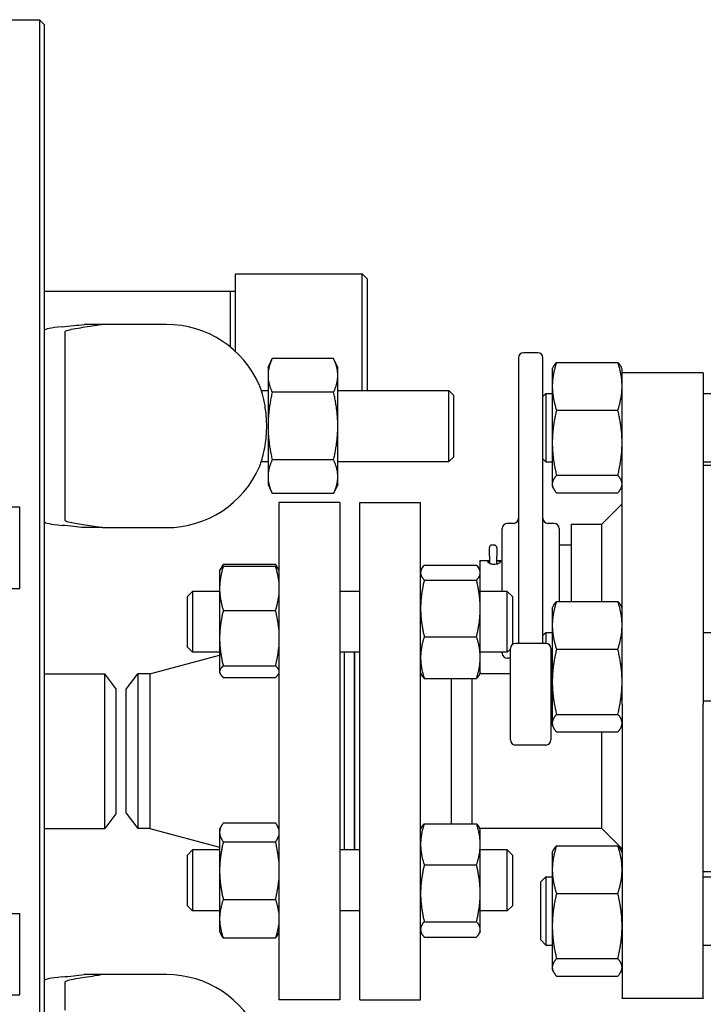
# Model space of a CAD drawing. Header units: inches. Extents: x 5 to 1128, y -85 to 748.
# Tile 683 of 689: x 779 to 787, y 671 to 683. Entities that reach past the tile are written whole.
import ezdxf

# ---------------------------------------------------------------- set-up
doc = ezdxf.new("R2010")
doc.units = ezdxf.units.IN
doc.header["$LTSCALE"] = 32
doc.header["$MEASUREMENT"] = 0
doc.layers.add('Visible (ANSI)', color=7, linetype='Continuous', lineweight=30)

msp = doc.modelspace()

# ---------------------------------------------------------------- linework, layer by layer
at = {"layer": 'Visible (ANSI)'}
for p, q in [((777.34493, 683.25228), (779.1499, 683.25228)), ((779.1499, 683.25228), (779.2124, 683.18978)), ((779.1499, 683.25227), (779.1499, 665.25228)), ((779.2124, 679.40888), (779.2124, 683.18977)), ((781.56187, 679.16929), (781.56187, 680.12728)), ((781.56187, 680.12728), (783.11937, 680.12728)), ((783.11937, 678.68978), (783.11937, 680.12728)), ((783.18187, 680.06478), (783.11937, 680.12728)), ((783.18187, 680.06478), (783.18187, 678.68978)), ((781.49937, 679.90978), (779.2124, 679.90978)), ((781.49937, 679.22346), (781.49937, 679.90978)), ((781.56187, 679.90814), (781.49937, 679.90978)), ((779.2124, 679.06527), (779.2124, 679.40889)), ((779.4624, 679.40523), (779.4624, 679.06527)), ((779.92547, 679.50228), (779.69915, 679.50228)), ((780.4624, 679.50228), (779.92547, 679.50228)), ((780.7124, 679.50228), (780.4624, 679.50228)), ((779.2124, 677.59431), (779.2124, 679.06527)), ((779.4624, 679.06527), (779.4624, 677.43929)), ((781.9624, 678.97128), (782.01427, 679.08251)), ((782.76954, 679.08251), (782.01427, 679.08251)), ((782.8214, 678.97128), (782.76954, 679.08251)), ((785.04563, 679.09103), (785.04563, 675.57779)), ((785.28313, 679.15353), (785.10813, 679.15353)), ((785.34563, 675.57779), (785.34563, 679.09103)), ((781.9624, 678.97128), (781.9624, 678.87495)), ((782.8214, 678.87495), (782.8214, 678.97128)), ((785.46163, 678.95229), (785.47346, 678.97765)), ((785.46163, 678.95229), (785.46163, 678.7417)), ((785.5135, 679.03523), (786.26877, 679.03523)), ((786.32063, 678.95229), (786.30881, 678.97765)), ((786.32063, 678.85121), (786.32063, 678.95229)), ((781.9624, 678.87495), (781.9624, 678.25228)), ((782.8214, 678.25228), (782.8214, 678.87495)), ((787.32063, 678.90802), (786.32063, 678.90802)), ((786.32063, 678.61513), (786.32063, 678.85121)), ((787.32063, 678.90802), (787.32063, 678.61513)), ((781.87958, 678.68978), (781.9624, 678.68978)), ((782.8214, 678.68978), (784.1881, 678.68978)), ((784.1881, 677.81478), (784.1881, 678.68978)), ((784.24365, 678.63422), (784.1881, 678.68978)), ((785.46163, 678.7417), (785.46163, 678.0472)), ((782.76954, 678.66739), (782.01427, 678.66739)), ((784.24365, 678.63422), (784.24365, 677.87034)), ((785.34563, 678.61579), (785.38313, 678.65329)), ((785.38313, 678.65329), (785.38313, 677.81329)), ((785.38313, 678.65329), (785.46163, 678.65329)), ((786.32063, 675.63019), (786.32063, 678.61513)), ((787.32063, 678.65329), (788.32063, 678.65329)), ((787.32063, 678.61513), (787.32063, 675.63019)), ((785.5135, 678.44817), (786.26877, 678.44817)), ((781.9624, 678.25228), (781.9624, 677.62961)), ((782.8214, 677.62961), (782.8214, 678.25228)), ((785.46163, 678.0472), (785.46163, 677.53879)), ((782.76954, 677.83716), (782.01427, 677.83716)), ((784.24365, 677.87034), (784.1881, 677.81478)), ((785.34563, 677.85079), (785.38313, 677.81329)), ((781.87958, 677.81478), (781.9624, 677.81478)), ((782.8214, 677.81478), (784.1881, 677.81478)), ((785.38313, 677.81329), (785.46163, 677.81329)), ((787.32063, 677.81329), (788.32063, 677.81329)), ((788.32063, 677.76875), (787.32063, 677.76875)), ((779.2124, 670.91026), (779.2124, 677.59428)), ((781.9624, 677.62961), (781.9624, 677.53328)), ((782.8214, 677.53328), (782.8214, 677.62961)), ((785.5135, 677.64623), (786.26877, 677.64623)), ((781.9624, 677.53328), (782.01427, 677.42205)), ((782.8214, 677.53328), (782.76954, 677.42205)), ((785.46163, 677.53879), (785.46163, 677.51429)), ((785.46163, 677.51429), (785.47346, 677.48893)), ((786.32063, 677.51429), (786.30881, 677.48893)), ((779.4624, 677.43929), (779.4624, 677.09933)), ((782.76954, 677.42205), (782.01427, 677.42205)), ((785.5135, 677.43135), (786.26877, 677.43135)), ((778.90563, 677.25228), (777.90563, 677.25228)), ((778.90563, 676.25228), (778.90563, 677.25228)), ((782.09563, 677.31228), (782.09563, 671.19228)), ((782.84563, 677.31228), (782.09563, 677.31228)), ((782.84563, 677.31228), (782.84563, 671.19228)), ((783.09063, 671.19228), (783.09063, 677.31228)), ((783.09063, 677.31228), (783.84063, 677.31228)), ((783.84063, 671.19228), (783.84063, 677.31228)), ((786.07063, 677.04482), (786.32063, 677.29482)), ((779.92547, 677.00228), (779.69915, 677.00228)), ((779.92547, 677.00228), (780.4624, 677.00228)), ((780.4624, 677.00228), (780.7124, 677.00228)), ((784.84563, 676.21827), (784.84563, 676.99232)), ((784.98313, 677.05482), (784.90813, 677.05482)), ((785.48313, 677.05482), (785.40813, 677.05482)), ((785.54563, 676.99232), (785.54563, 676.09367)), ((785.69563, 677.04482), (785.69563, 676.09367)), ((785.69563, 677.04482), (786.07063, 677.04482)), ((786.07063, 676.09367), (786.07063, 677.04482)), ((784.68713, 676.6521), (784.68713, 676.75664)), ((784.74563, 676.78814), (784.71863, 676.78814)), ((784.77713, 676.75664), (784.77713, 676.6521)), ((785.69563, 676.78732), (785.54563, 676.78732)), ((784.68713, 676.6521), (784.68713, 676.562)), ((784.77713, 676.55716), (784.77713, 676.6521)), ((781.37228, 676.48039), (781.38307, 676.50353)), ((781.41172, 676.55123), (782.05555, 676.55123)), ((781.41172, 676.52642), (782.05555, 676.52642)), ((782.09498, 676.48039), (782.08419, 676.50353)), ((783.88572, 676.54139), (784.52955, 676.54139)), ((783.88572, 676.53933), (784.52955, 676.53933)), ((784.57063, 676.59982), (784.57063, 676.47685)), ((784.57063, 676.59982), (784.68713, 676.59982)), ((784.77713, 676.59982), (784.84563, 676.59982)), ((784.77713, 676.5521), (784.77713, 676.55716)), ((781.36663, 676.46827), (781.37228, 676.48039)), ((781.36663, 676.46827), (781.36663, 676.25488)), ((782.09563, 676.47899), (782.09498, 676.48039)), ((783.84063, 676.46827), (783.85047, 676.48937)), ((783.85047, 676.48937), (783.85137, 676.49129)), ((784.56479, 676.48937), (784.5639, 676.49129)), ((784.57463, 676.46827), (784.56479, 676.48937)), ((784.57463, 676.44786), (784.57463, 676.46827)), ((784.57463, 676.00836), (784.57463, 676.44786)), ((781.36663, 676.25488), (781.36663, 675.64177)), ((783.88572, 676.35639), (784.52955, 676.35639)), ((777.90563, 676.25228), (778.90563, 676.25228)), ((780.97063, 676.15577), (781.03313, 676.21827)), ((780.97063, 675.53077), (780.97063, 676.15577)), ((781.03313, 676.21827), (781.03313, 675.46827)), ((781.36663, 676.21827), (781.03313, 676.21827)), ((783.09063, 676.21827), (782.84563, 676.21827)), ((784.90813, 676.21827), (784.57463, 676.21827)), ((784.90813, 675.46827), (784.90813, 676.21827)), ((784.97063, 676.15577), (784.90813, 676.21827)), ((784.97063, 676.15577), (784.97063, 675.56529)), ((785.46163, 676.01073), (785.47346, 676.03609)), ((785.46163, 676.01073), (785.46163, 675.80014)), ((785.5135, 676.09367), (786.26877, 676.09367)), ((786.32063, 676.01073), (786.30881, 676.03609)), ((781.41172, 675.98334), (782.05555, 675.98334)), ((784.57463, 675.40377), (784.57463, 676.00836)), ((785.46163, 675.80014), (785.46163, 675.10564)), ((783.88572, 675.66033), (784.52955, 675.66033)), ((785.34563, 675.67423), (785.38313, 675.71173)), ((785.38313, 675.71173), (785.38313, 675.57779)), ((785.38313, 675.71173), (785.46163, 675.71173)), ((787.32063, 675.71173), (788.32063, 675.71173)), ((780.97063, 675.53077), (781.03313, 675.46827)), ((781.36663, 675.64177), (781.36663, 675.23016)), ((785.38313, 675.57779), (785.00813, 675.57779)), ((786.32063, 674.83231), (786.32063, 675.63019)), ((787.32063, 675.63019), (787.32063, 674.83231)), ((780.50786, 675.20228), (781.36663, 675.43215)), ((781.36663, 675.46827), (781.03313, 675.46827)), ((783.09063, 675.46827), (782.84563, 675.46827)), ((782.90563, 673.03629), (782.90563, 675.46827)), ((783.02563, 673.03629), (783.02563, 675.46827)), ((783.03063, 673.03629), (783.03063, 675.46827)), ((784.90813, 675.46827), (784.57463, 675.46827)), ((784.84563, 675.45732), (784.84563, 675.46827)), ((784.94563, 675.50577), (784.90813, 675.46827)), ((784.94563, 674.39029), (784.94563, 675.51529)), ((785.44563, 675.51529), (785.44563, 674.39029)), ((785.5135, 675.50661), (786.26877, 675.50661)), ((781.41172, 675.30019), (782.05555, 675.30019)), ((784.57463, 675.21827), (784.57463, 675.40377)), ((784.94563, 675.39482), (784.90813, 675.39482)), ((779.2124, 675.20228), (779.95251, 675.20228)), ((779.95251, 673.30228), (779.95251, 675.20228)), ((780.09063, 675.02228), (779.95251, 675.20228)), ((780.21563, 675.01478), (780.35951, 675.20228)), ((780.50786, 675.20228), (780.35951, 675.20228)), ((780.35951, 675.20228), (780.35951, 673.30228)), ((780.50786, 675.20228), (780.50786, 673.30228)), ((781.36663, 675.23016), (781.36663, 675.21827)), ((781.36663, 675.21827), (781.37228, 675.20615)), ((782.09563, 675.20755), (782.09498, 675.20615)), ((783.84063, 675.21827), (783.85047, 675.19717)), ((784.57463, 675.21827), (784.56479, 675.19717)), ((784.94563, 675.20228), (784.56718, 675.20228)), ((781.41172, 675.16012), (782.05555, 675.16012)), ((783.88572, 675.14721), (784.52955, 675.14721)), ((784.22063, 673.35941), (784.22063, 675.14721)), ((784.47063, 675.14721), (784.47063, 673.35941)), ((785.46163, 675.10564), (785.46163, 674.59723)), ((780.09063, 675.02228), (780.09063, 673.48228)), ((780.21563, 673.48978), (780.21563, 675.01478)), ((785.44563, 674.87173), (785.46163, 674.87173)), ((786.32063, 674.83231), (786.32063, 671.21192)), ((787.32063, 674.87173), (788.10727, 674.87173)), ((787.32063, 671.21192), (787.32063, 674.83231)), ((785.5135, 674.70467), (786.26877, 674.70467)), ((785.46163, 674.59723), (785.46163, 674.57273)), ((785.46163, 674.57273), (785.47346, 674.54736)), ((786.32063, 674.57273), (786.30881, 674.54736)), ((785.5135, 674.48979), (786.26877, 674.48979)), ((786.07063, 673.30228), (786.07063, 674.48979)), ((785.38313, 674.32779), (785.00813, 674.32779)), ((780.09063, 673.48228), (779.95251, 673.30228)), ((780.21563, 673.48978), (780.35951, 673.30228)), ((781.41172, 673.36925), (782.05555, 673.36925)), ((783.88572, 673.35941), (784.52955, 673.35941)), ((779.2124, 673.30228), (779.95251, 673.30228)), ((780.50786, 673.30228), (780.35951, 673.30228)), ((780.50786, 673.30228), (781.36663, 673.07241)), ((781.36663, 673.28629), (781.38307, 673.32155)), ((781.36663, 673.28629), (781.36663, 673.25292)), ((781.36663, 673.25292), (781.36663, 672.7826)), ((782.09563, 673.29701), (782.08419, 673.32155)), ((783.84063, 673.28629), (783.85137, 673.30931)), ((784.57463, 673.28629), (784.5639, 673.30931)), ((786.07063, 673.30228), (784.56718, 673.30228)), ((784.57463, 673.10566), (784.57463, 673.28629)), ((786.07063, 673.30228), (786.32063, 673.05228)), ((781.41172, 673.13658), (782.05555, 673.13658)), ((784.57463, 672.50286), (784.57463, 673.10566)), ((780.97063, 672.97379), (781.03313, 673.03629)), ((781.03313, 673.03629), (781.03313, 672.28629)), ((781.36663, 673.03629), (781.03313, 673.03629)), ((783.09063, 673.03629), (782.84563, 673.03629)), ((784.90813, 673.03629), (784.57463, 673.03629)), ((784.90813, 672.28629), (784.90813, 673.03629)), ((784.97063, 672.97379), (784.90813, 673.03629)), ((785.46163, 673.00552), (785.47346, 673.03089)), ((785.46163, 673.00552), (785.46163, 672.79493)), ((785.5135, 673.08846), (786.26877, 673.08846)), ((786.32063, 673.00552), (786.30881, 673.03089)), ((780.97063, 672.34879), (780.97063, 672.97379)), ((784.97063, 672.97379), (784.97063, 672.34879)), ((781.36663, 672.7826), (781.36663, 672.19097)), ((783.88572, 672.85192), (784.52955, 672.85192)), ((785.46163, 672.79493), (785.46163, 672.10043)), ((788.32063, 672.76875), (787.32063, 672.76875)), ((785.32063, 672.64402), (785.38313, 672.70652)), ((785.32063, 671.92902), (785.32063, 672.64402)), ((785.38313, 672.70652), (785.38313, 671.86652)), ((785.38313, 672.70652), (785.46163, 672.70652)), ((787.32063, 672.70652), (788.32063, 672.70652)), ((784.57463, 672.05849), (784.57463, 672.50286)), ((785.5135, 672.5014), (786.26877, 672.5014)), ((781.41172, 672.42862), (782.05555, 672.42862)), ((780.97063, 672.34879), (781.03313, 672.28629)), ((781.36663, 672.28629), (781.03313, 672.28629)), ((783.09063, 672.28629), (782.84563, 672.28629)), ((784.90813, 672.28629), (784.57463, 672.28629)), ((784.97063, 672.34879), (784.90813, 672.28629)), ((778.90563, 672.25228), (777.90563, 672.25228)), ((778.90563, 671.25228), (778.90563, 672.25228)), ((781.36663, 672.19097), (781.36663, 672.03629)), ((783.88572, 672.1538), (784.52955, 672.1538)), ((781.36663, 672.03629), (781.38307, 672.00103)), ((782.09563, 672.02557), (782.08419, 672.00103)), ((783.84063, 672.03629), (783.85137, 672.01327)), ((784.57463, 672.03629), (784.5639, 672.01327)), ((784.57463, 672.03629), (784.57463, 672.05849)), ((785.46163, 672.10043), (785.46163, 671.59202)), ((781.41172, 671.95333), (782.05555, 671.95333)), ((783.88572, 671.96317), (784.52955, 671.96317)), ((785.32063, 671.92902), (785.38313, 671.86652)), ((785.38313, 671.86652), (785.46163, 671.86652)), ((787.32063, 671.86652), (788.32063, 671.86652)), ((785.5135, 671.69946), (786.26877, 671.69946)), ((785.46163, 671.59202), (785.46163, 671.56752)), ((785.46163, 671.56752), (785.47346, 671.54216)), ((786.32063, 671.56752), (786.30881, 671.54216)), ((779.92547, 671.50228), (779.69915, 671.50228)), ((780.4624, 671.50228), (779.92547, 671.50228)), ((780.7124, 671.50228), (780.4624, 671.50228)), ((785.5135, 671.48458), (786.26877, 671.48458)), ((779.4624, 671.40523), (779.4624, 671.06527)), ((777.90563, 671.25228), (778.90563, 671.25228)), ((782.84563, 671.19228), (782.09563, 671.19228)), ((783.09063, 671.19228), (783.84063, 671.19228)), ((786.32063, 671.2078), (786.32063, 671.21192)), ((787.32063, 671.2078), (786.32063, 671.2078)), ((787.32063, 671.21192), (787.32063, 671.2078))]:
    msp.add_line(p, q, dxfattribs=at)
for centre, radius, start, end in [((780.7124, 678.25228), 1.25, 23.578178, 90), ((785.10813, 679.09103), 0.0625, 90, 180), ((785.28313, 679.09103), 0.0625, 0, 90), ((780.7124, 678.25228), 1.25, 270, 336.421822), ((784.98313, 677.11732), 0.0625, 270, 0), ((785.40813, 677.11732), 0.0625, 180, 270), ((784.90813, 676.99232), 0.0625, 90, 180), ((785.48313, 676.99232), 0.0625, 0, 90), ((784.71863, 676.75664), 0.0315, 90, 180), ((784.74563, 676.75664), 0.0315, 0, 90), ((785.00813, 675.51529), 0.0625, 90, 180), ((785.38313, 675.51529), 0.0625, 0, 90), ((784.90813, 675.45732), 0.0625, 180, 270), ((785.00813, 674.39029), 0.0625, 180, 270), ((785.38313, 674.39029), 0.0625, 270, 0), ((780.7124, 670.25228), 1.25, 23.578178, 90)]:
    msp.add_arc(centre, radius, start, end, dxfattribs=at)
for centre, major_axis, ratio, start_param, end_param in [((781.2124, 679.43108), (2, 0), 0.04782887, 2.67410629, 3.14159265), ((770.8124, 679.68218), (9.65, 0), 0.04782887, 5.81569895, 5.88278829), ((781.2124, 677.07348), (-2, 0), 0.04782887, 0, 0.46748636), ((770.8124, 676.82238), (-9.65, 0), 0.04782887, 3.54198967, 3.60907902), ((784.74563, 676.55716), (-0.0315, 0), 0.50138555, 2.78587145, 3.14159265), ((781.2124, 671.43108), (2, 0), 0.04782887, 2.67410629, 3.14159265), ((770.8124, 671.68218), (9.65, 0), 0.04782887, 5.81569895, 5.88278829)]:
    msp.add_ellipse(centre, major_axis=major_axis, ratio=ratio, start_param=start_param, end_param=end_param, dxfattribs=at)
for points in [[(779.46426, 679.41374), (779.46298, 679.41229), (779.4624, 679.40945), (779.4624, 679.40523)], [(779.4624, 677.09933), (779.4624, 677.09511), (779.46298, 677.09228), (779.46426, 677.09082)], [(779.46426, 671.41374), (779.46298, 671.41229), (779.4624, 671.40945), (779.4624, 671.40523)]]:
    msp.add_open_spline(points, degree=3, dxfattribs=at)
for points, knots in [([(779.92547, 679.50228), (779.90381, 679.4984), (779.88079, 679.49454), (779.77926, 679.47814), (779.69474, 679.46601), (779.54183, 679.44057), (779.47599, 679.42702), (779.46426, 679.41374)], [17.2484823, 17.2484823, 17.2484823, 17.2484823, 17.85463169, 17.85463169, 19.83036193, 19.83036193, 22.11077744, 22.11077744, 22.11077744, 22.11077744]), ([(781.85808, 677.75227), (781.85807, 677.75227), (781.85894, 677.75466), (781.86443, 677.76969), (781.87205, 677.79065), (781.89055, 677.84986), (781.90107, 677.88689), (781.91875, 677.96527), (781.9261, 678.00406), (781.93694, 678.08068), (781.94082, 678.11737), (781.94477, 678.17749), (781.94575, 678.20008), (781.94658, 678.24216), (781.94659, 678.26156), (781.94578, 678.30355), (781.94482, 678.32604), (781.94095, 678.38568), (781.93715, 678.42203), (781.92411, 678.51521), (781.91303, 678.56794), (781.89016, 678.65767), (781.87859, 678.69366), (781.86259, 678.7405), (781.85805, 678.75228), (781.85805, 678.75228)], [-4.03199162, -4.03199162, -4.03199162, -4.03199162, -3.81544401, -3.81544401, -3.35217215, -3.35217215, -2.91184865, -2.91184865, -2.55968512, -2.55968512, -2.26519631, -2.26519631, -2.09159244, -2.09159244, -1.94379012, -1.94379012, -1.77097383, -1.77097383, -1.47957888, -1.47957888, -0.98632316, -0.98632316, -0.47831547, -0.47831547, 0, 0, 0, 0]), ([(779.46426, 677.09082), (779.47094, 677.08326), (779.49509, 677.0757), (779.62138, 677.04743), (779.79627, 677.02542), (779.92547, 677.00228)], [0.22095063, 0.22095063, 0.22095063, 0.22095063, 1.42788574, 1.42788574, 4.83429174, 4.83429174, 4.83429174, 4.83429174]), ([(784.77713, 676.59589), (784.78528, 676.59533), (784.79269, 676.5945), (784.80531, 676.59214), (784.81108, 676.59039), (784.81874, 676.58579), (784.82063, 676.58293), (784.82063, 676.57685), (784.81874, 676.57325), (784.81108, 676.56596), (784.80531, 676.5623), (784.79202, 676.55623), (784.7836, 676.55341), (784.76513, 676.54958), (784.75508, 676.54859), (784.73619, 676.54859), (784.72613, 676.54958), (784.70766, 676.55341), (784.69924, 676.55623), (784.68596, 676.5623), (784.68019, 676.56596), (784.67253, 676.57325), (784.67063, 676.57685), (784.67063, 676.58293), (784.67253, 676.58579), (784.67909, 676.58973), (784.68282, 676.5911), (784.68714, 676.59219)], [0.079212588, 0.079212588, 0.079212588, 0.079212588, 0.143939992, 0.143939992, 0.215905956, 0.215905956, 0.287871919, 0.287871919, 0.359837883, 0.359837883, 0.431803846, 0.431803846, 0.503773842, 0.503773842, 0.575743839, 0.575743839, 0.647713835, 0.647713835, 0.719683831, 0.719683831, 0.791649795, 0.791649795, 0.863615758, 0.863615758, 0.935581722, 0.935581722, 0.986982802, 0.986982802, 0.986982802, 0.986982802]), ([(779.92547, 671.50228), (779.90381, 671.4984), (779.88079, 671.49454), (779.77926, 671.47814), (779.69474, 671.46601), (779.54183, 671.44057), (779.47599, 671.42702), (779.46426, 671.41374)], [17.2484823, 17.2484823, 17.2484823, 17.2484823, 17.85463169, 17.85463169, 19.83036193, 19.83036193, 22.11077744, 22.11077744, 22.11077744, 22.11077744])]:
    msp.add_open_spline(points, degree=3, knots=knots, dxfattribs=at)
for points, weights in [([(782.01427, 679.08251), (781.9624, 678.97128), (781.9624, 678.87495)], [1, 1.0379548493, 1]), ([(782.8214, 678.87495), (782.8214, 678.97128), (782.76954, 679.08251)], [1, 1.0379548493, 1]), ([(785.5135, 679.03523), (785.46163, 678.87793), (785.46163, 678.7417)], [1, 1.0379548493, 1]), ([(785.47346, 678.97765), (785.48615, 679.00487), (785.5135, 679.03523)], [1.01895290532, 1.01965956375, 1]), ([(786.32063, 678.7417), (786.32063, 678.87793), (786.26877, 679.03523)], [1, 1.0379548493, 1]), ([(786.26877, 679.03523), (786.29611, 679.00487), (786.30881, 678.97765)], [1, 1.01965956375, 1.01895290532]), ([(781.9624, 678.87495), (781.9624, 678.77862), (782.01427, 678.66739)], [1, 1.0379548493, 1]), ([(782.76954, 678.66739), (782.8214, 678.77862), (782.8214, 678.87495)], [1, 1.0379548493, 1]), ([(785.46163, 678.7417), (785.46163, 678.60547), (785.5135, 678.44817)], [1, 1.0379548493, 1]), ([(786.26877, 678.44817), (786.32063, 678.60547), (786.32063, 678.7417)], [1, 1.0379548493, 1]), ([(782.01427, 678.66739), (781.9624, 678.44494), (781.9624, 678.25228)], [1, 1.0379548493, 1]), ([(782.8214, 678.25228), (782.8214, 678.44494), (782.76954, 678.66739)], [1, 1.0379548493, 1]), ([(785.5135, 678.44817), (785.46163, 678.23329), (785.46163, 678.0472)], [1, 1.0379548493, 1]), ([(786.32063, 678.0472), (786.32063, 678.23329), (786.26877, 678.44817)], [1, 1.0379548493, 1]), ([(781.9624, 678.25228), (781.9624, 678.05962), (782.01427, 677.83716)], [1, 1.0379548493, 1]), ([(782.76954, 677.83716), (782.8214, 678.05962), (782.8214, 678.25228)], [1, 1.0379548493, 1]), ([(785.46163, 678.0472), (785.46163, 677.86111), (785.5135, 677.64623)], [1, 1.0379548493, 1]), ([(786.26877, 677.64623), (786.32063, 677.86111), (786.32063, 678.0472)], [1, 1.0379548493, 1]), ([(782.01427, 677.83716), (781.9624, 677.72594), (781.9624, 677.62961)], [1, 1.0379548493, 1]), ([(782.8214, 677.62961), (782.8214, 677.72594), (782.76954, 677.83716)], [1, 1.0379548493, 1]), ([(781.9624, 677.62961), (781.9624, 677.53328), (782.01427, 677.42205)], [1, 1.0379548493, 1]), ([(782.76954, 677.42205), (782.8214, 677.53328), (782.8214, 677.62961)], [1, 1.0379548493, 1]), ([(785.5135, 677.64623), (785.46163, 677.58865), (785.46163, 677.53879)], [1, 1.0379548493, 1]), ([(786.32063, 677.53879), (786.32063, 677.58865), (786.26877, 677.64623)], [1, 1.0379548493, 1]), ([(785.46163, 677.53879), (785.46163, 677.48893), (785.5135, 677.43135)], [1, 1.0379548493, 1]), ([(786.26877, 677.43135), (786.32063, 677.48893), (786.32063, 677.53879)], [1, 1.0379548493, 1]), ([(781.41172, 676.52642), (781.36663, 676.3809), (781.36663, 676.25488)], [1, 1.0379548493, 1]), ([(781.37228, 676.48039), (781.38235, 676.50197), (781.41172, 676.52642)], [1.0174265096, 1.0244025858, 1]), ([(781.41172, 676.55123), (781.38795, 676.51836), (781.37691, 676.48889)], [1, 1.01965956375, 1.01895290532]), ([(782.09035, 676.48889), (782.07932, 676.51836), (782.05555, 676.55123)], [1.01895290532, 1.01965956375, 1]), ([(782.05555, 676.52642), (782.08492, 676.50197), (782.09498, 676.48039)], [1, 1.0244025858, 1.0174265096]), ([(782.09563, 676.34238), (782.08586, 676.42857), (782.05555, 676.52642)], [1.01693131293, 1.02520879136, 1]), ([(783.88572, 676.53933), (783.84063, 676.49031), (783.84063, 676.44786)], [1, 1.0379548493, 1]), ([(783.85137, 676.49129), (783.86242, 676.51499), (783.88572, 676.54139)], [1.0189731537, 1.01926212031, 1]), ([(783.88572, 676.54139), (783.88518, 676.53977), (783.88466, 676.53816)], [1, 1.00043421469, 1.00085849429]), ([(784.53061, 676.53816), (784.53008, 676.53977), (784.52955, 676.54139)], [1.00085849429, 1.00043421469, 1]), ([(784.52955, 676.54139), (784.55285, 676.51499), (784.5639, 676.49129)], [1, 1.01926212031, 1.0189731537]), ([(784.57463, 676.44786), (784.57463, 676.49031), (784.52955, 676.53933)], [1, 1.0379548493, 1]), ([(783.84063, 676.44786), (783.84063, 676.40541), (783.88572, 676.35639)], [1, 1.0379548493, 1]), ([(784.52955, 676.35639), (784.57463, 676.40541), (784.57463, 676.44786)], [1, 1.0379548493, 1]), ([(781.36663, 676.25488), (781.36663, 676.12886), (781.41172, 675.98334)], [1, 1.0379548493, 1]), ([(783.88572, 676.35639), (783.84063, 676.16988), (783.84063, 676.00836)], [1, 1.0379548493, 1]), ([(784.57463, 676.00836), (784.57463, 676.16988), (784.52955, 676.35639)], [1, 1.0379548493, 1]), ([(782.05555, 675.98334), (782.08586, 676.0812), (782.09563, 676.16739)], [1, 1.02520879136, 1.01693131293]), ([(785.5135, 676.09367), (785.46163, 675.93636), (785.46163, 675.80014)], [1, 1.0379548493, 1]), ([(785.47346, 676.03609), (785.48615, 676.06331), (785.5135, 676.09367)], [1.01895290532, 1.01965956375, 1]), ([(786.32063, 675.80014), (786.32063, 675.93636), (786.26877, 676.09367)], [1, 1.0379548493, 1]), ([(786.26877, 676.09367), (786.29611, 676.06331), (786.30881, 676.03609)], [1, 1.01965956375, 1.01895290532]), ([(781.41172, 675.98334), (781.36663, 675.80029), (781.36663, 675.64177)], [1, 1.0379548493, 1]), ([(782.09563, 675.75183), (782.08586, 675.86026), (782.05555, 675.98334)], [1.01693131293, 1.02520879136, 1]), ([(783.84063, 676.00836), (783.84063, 675.84684), (783.88572, 675.66033)], [1, 1.0379548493, 1]), ([(784.52955, 675.66033), (784.57463, 675.84684), (784.57463, 676.00836)], [1, 1.0379548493, 1]), ([(785.46163, 675.80014), (785.46163, 675.66391), (785.5135, 675.50661)], [1, 1.0379548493, 1]), ([(786.26877, 675.50661), (786.32063, 675.66391), (786.32063, 675.80014)], [1, 1.0379548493, 1]), ([(783.88572, 675.66033), (783.84063, 675.52284), (783.84063, 675.40377)], [1, 1.0379548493, 1]), ([(784.57463, 675.40377), (784.57463, 675.52284), (784.52955, 675.66033)], [1, 1.0379548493, 1]), ([(781.36663, 675.64177), (781.36663, 675.48324), (781.41172, 675.30019)], [1, 1.0379548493, 1]), ([(782.05555, 675.30019), (782.08586, 675.42328), (782.09563, 675.53171)], [1, 1.02520879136, 1.01693131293]), ([(785.5135, 675.50661), (785.46163, 675.29173), (785.46163, 675.10564)], [1, 1.0379548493, 1]), ([(786.32063, 675.10564), (786.32063, 675.29173), (786.26877, 675.50661)], [1, 1.0379548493, 1]), ([(781.41172, 675.30019), (781.36663, 675.26266), (781.36663, 675.23016)], [1, 1.0379548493, 1]), ([(782.09563, 675.25272), (782.08586, 675.27495), (782.05555, 675.30019)], [1.01693131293, 1.02520879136, 1]), ([(783.84063, 675.40377), (783.84063, 675.2847), (783.88572, 675.14721)], [1, 1.0379548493, 1]), ([(784.52955, 675.14721), (784.57463, 675.2847), (784.57463, 675.40377)], [1, 1.0379548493, 1]), ([(781.36663, 675.23016), (781.36663, 675.19765), (781.41172, 675.16012)], [1, 1.0379548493, 1]), ([(782.05555, 675.16012), (782.08586, 675.18536), (782.09563, 675.20759)], [1, 1.02520879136, 1.01693131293]), ([(783.88572, 675.14721), (783.86148, 675.17357), (783.85047, 675.19717)], [1, 1.02005640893, 1.0189160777]), ([(784.56479, 675.19717), (784.55379, 675.17357), (784.52955, 675.14721)], [1.0189160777, 1.02005640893, 1]), ([(785.46163, 675.10564), (785.46163, 674.91955), (785.5135, 674.70467)], [1, 1.0379548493, 1]), ([(786.26877, 674.70467), (786.32063, 674.91955), (786.32063, 675.10564)], [1, 1.0379548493, 1]), ([(785.5135, 674.70467), (785.46163, 674.64709), (785.46163, 674.59723)], [1, 1.0379548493, 1]), ([(786.32063, 674.59723), (786.32063, 674.64709), (786.26877, 674.70467)], [1, 1.0379548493, 1]), ([(785.46163, 674.59723), (785.46163, 674.54736), (785.5135, 674.48979)], [1, 1.0379548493, 1]), ([(786.26877, 674.48979), (786.32063, 674.54736), (786.32063, 674.59723)], [1, 1.0379548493, 1]), ([(781.41172, 673.36925), (781.36663, 673.30691), (781.36663, 673.25292)], [1, 1.0379548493, 1]), ([(782.09563, 673.2904), (782.08586, 673.32733), (782.05555, 673.36925)], [1.01693131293, 1.02520879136, 1]), ([(783.88572, 673.35941), (783.84063, 673.22343), (783.84063, 673.10566)], [1, 1.0379548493, 1]), ([(783.85137, 673.30931), (783.86242, 673.33301), (783.88572, 673.35941)], [1.0189731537, 1.01926212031, 1]), ([(784.52955, 673.35941), (784.55285, 673.33301), (784.5639, 673.30931)], [1, 1.01926212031, 1.0189731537]), ([(784.57463, 673.10566), (784.57463, 673.22343), (784.52955, 673.35941)], [1, 1.0379548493, 1]), ([(781.36663, 673.25292), (781.36663, 673.19892), (781.41172, 673.13658)], [1, 1.0379548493, 1]), ([(781.41172, 673.13658), (781.36663, 672.94688), (781.36663, 672.7826)], [1, 1.0379548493, 1]), ([(782.05555, 673.13658), (782.08586, 673.1785), (782.09563, 673.21543)], [1, 1.02520879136, 1.01693131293]), ([(782.09563, 672.89665), (782.08586, 673.00902), (782.05555, 673.13658)], [1.01693131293, 1.02520879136, 1]), ([(783.84063, 673.10566), (783.84063, 672.9879), (783.88572, 672.85192)], [1, 1.0379548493, 1]), ([(784.52955, 672.85192), (784.57463, 672.9879), (784.57463, 673.10566)], [1, 1.0379548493, 1]), ([(785.5135, 673.08846), (785.46163, 672.93116), (785.46163, 672.79493)], [1, 1.0379548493, 1]), ([(785.47346, 673.03089), (785.48615, 673.05811), (785.5135, 673.08846)], [1.01895290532, 1.01965956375, 1]), ([(786.32063, 672.79493), (786.32063, 672.93116), (786.26877, 673.08846)], [1, 1.0379548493, 1]), ([(786.26877, 673.08846), (786.29611, 673.05811), (786.30881, 673.03089)], [1, 1.01965956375, 1.01895290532]), ([(781.36663, 672.7826), (781.36663, 672.61831), (781.41172, 672.42862)], [1, 1.0379548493, 1]), ([(783.88572, 672.85192), (783.84063, 672.66486), (783.84063, 672.50286)], [1, 1.0379548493, 1]), ([(784.57463, 672.50286), (784.57463, 672.66486), (784.52955, 672.85192)], [1, 1.0379548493, 1]), ([(785.46163, 672.79493), (785.46163, 672.6587), (785.5135, 672.5014)], [1, 1.0379548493, 1]), ([(786.26877, 672.5014), (786.32063, 672.6587), (786.32063, 672.79493)], [1, 1.0379548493, 1]), ([(782.05555, 672.42862), (782.08586, 672.55618), (782.09563, 672.66854)], [1, 1.02520879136, 1.01693131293]), ([(783.84063, 672.50286), (783.84063, 672.34086), (783.88572, 672.1538)], [1, 1.0379548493, 1]), ([(784.52955, 672.1538), (784.57463, 672.34086), (784.57463, 672.50286)], [1, 1.0379548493, 1]), ([(785.5135, 672.5014), (785.46163, 672.28652), (785.46163, 672.10043)], [1, 1.0379548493, 1]), ([(786.32063, 672.10043), (786.32063, 672.28652), (786.26877, 672.5014)], [1, 1.0379548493, 1]), ([(781.41172, 672.42862), (781.36663, 672.30126), (781.36663, 672.19097)], [1, 1.0379548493, 1]), ([(782.09563, 672.26754), (782.08586, 672.34298), (782.05555, 672.42862)], [1.01693131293, 1.02520879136, 1]), ([(781.36663, 672.19097), (781.36663, 672.08068), (781.41172, 671.95333)], [1, 1.0379548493, 1]), ([(783.88572, 672.1538), (783.84063, 672.10272), (783.84063, 672.05849)], [1, 1.0379548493, 1]), ([(784.57463, 672.05849), (784.57463, 672.10272), (784.52955, 672.1538)], [1, 1.0379548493, 1]), ([(782.05555, 671.95333), (782.08586, 672.03896), (782.09563, 672.1144)], [1, 1.02520879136, 1.01693131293]), ([(783.84063, 672.05849), (783.84063, 672.01425), (783.88572, 671.96317)], [1, 1.0379548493, 1]), ([(784.52955, 671.96317), (784.57463, 672.01425), (784.57463, 672.05849)], [1, 1.0379548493, 1]), ([(785.46163, 672.10043), (785.46163, 671.91434), (785.5135, 671.69946)], [1, 1.0379548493, 1]), ([(786.26877, 671.69946), (786.32063, 671.91434), (786.32063, 672.10043)], [1, 1.0379548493, 1]), ([(781.41172, 671.95333), (781.3937, 671.97824), (781.38307, 672.00103)], [1, 1.01482964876, 1.01807087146]), ([(782.08419, 672.00103), (782.07356, 671.97824), (782.05555, 671.95333)], [1.01807087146, 1.01482964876, 1]), ([(785.5135, 671.69946), (785.46163, 671.64189), (785.46163, 671.59202)], [1, 1.0379548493, 1]), ([(786.32063, 671.59202), (786.32063, 671.64189), (786.26877, 671.69946)], [1, 1.0379548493, 1]), ([(785.46163, 671.59202), (785.46163, 671.54216), (785.5135, 671.48458)], [1, 1.0379548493, 1]), ([(786.26877, 671.48458), (786.32063, 671.54216), (786.32063, 671.59202)], [1, 1.0379548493, 1])]:
    msp.add_rational_spline(points, weights, degree=2, dxfattribs=at)

doc.saveas('drawing.dxf')
